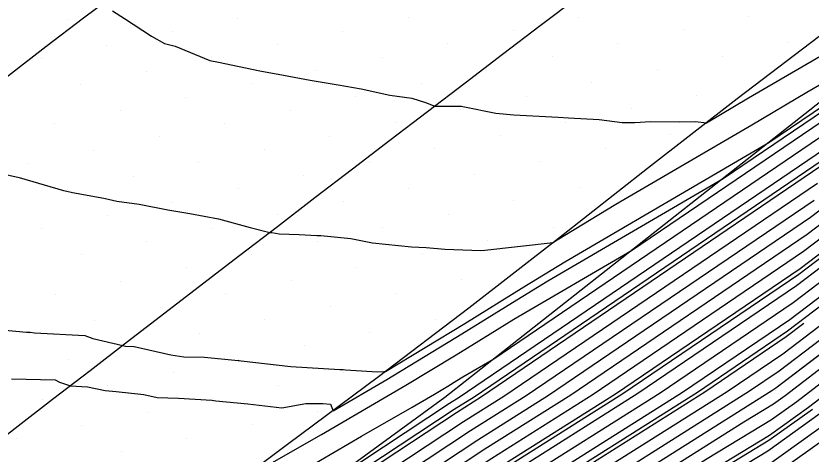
# Model space of a CAD drawing. Extents: x 2354170 to 2357230, y 866100 to 868290.
# Drawn here: x 2355789.81 to 2355831.87, y 866756.64 to 866779.81 of the extents above; entities that cross this region are included whole.
import ezdxf

# ---------------------------------------------------------------- set-up
doc = ezdxf.new("R2010")
doc.units = 0
for name, color, linetype in [('Default', 7, 'Continuous'), ('DTM Contours Major', 7, 'Continuous'), ('DTM Contours Minor', 7, 'Continuous'), ('Exist DTM Breakline', 7, 'Continuous'), ('Exist DTM QL2 LIDAR Elevation Point', 7, 'Continuous'), ('Exist DTM Scan Elevation Point', 7, 'Continuous'), ('Exist Roads EOP', 7, 'Continuous'), ('PH Exist DTM Breakline', 7, 'Continuous')]:
    doc.layers.add(name, color=color, linetype=linetype)

msp = doc.modelspace()

# ---------------------------------------------------------------- linework, layer by layer
at = {"layer": 'Default'}
for points in [[(2355799.662, 866749.961), (2355813.112, 866758.844), (2355814.437, 866759.68), (2355832.395, 866771.876), (2355836.3, 866774.842), (2355853.466, 866786.43), (2355855.946, 866788.075), (2355860.344, 866790.664), (2355872.496, 866798.856), (2355880.169, 866804.468), (2355881.838, 866805.614), (2355882.436, 866806.025)], [(2355790.838, 866741.782), (2355793.794, 866743.89), (2355814.24, 866757.393), (2355817.983, 866759.754), (2355831.845, 866769.168), (2355838.357, 866774.116), (2355852.943, 866783.961), (2355856.743, 866786.482), (2355863.483, 866790.45), (2355871.677, 866795.974), (2355873.812, 866797.536)], [(2355794.916, 866780.076), (2355795.549, 866779.683), (2355796.974, 866778.748), (2355797.671, 866778.359), (2355798.233, 866778.206), (2355800.065, 866777.447), (2355800.517, 866777.359), (2355802.703, 866776.904), (2355803.957, 866776.679), (2355805.376, 866776.412), (2355806.85, 866776.167), (2355808.072, 866775.956), (2355809.585, 866775.616), (2355810.747, 866775.469), (2355811.477, 866775.226), (2355811.974, 866775.043), (2355813.372, 866775.032), (2355813.453, 866775.028), (2355815.192, 866774.662), (2355816.156, 866774.583), (2355818.497, 866774.456), (2355819.049, 866774.424), (2355820.669, 866774.341), (2355821.876, 866774.166), (2355822.556, 866774.182), (2355823.37, 866774.23), (2355824.903, 866774.211), (2355825.762, 866774.234), (2355826.337, 866774.164), (2355828.567, 866775.486), (2355832.899, 866778.009)], [(2355765.115, 866721.38), (2355766.604, 866722.475), (2355768.194, 866723.582), (2355771.134, 866725.421), (2355789.726, 866738.216), (2355792.373, 866740.412), (2355798.938, 866745.092), (2355815.368, 866755.943), (2355821.529, 866759.829), (2355831.294, 866766.461), (2355840.413, 866773.389), (2355847.413, 866778.114)], [(2355788.471, 866771.605), (2355789.984, 866771.271), (2355792.322, 866770.585), (2355792.5, 866770.543), (2355792.796, 866770.476), (2355794.457, 866770.175), (2355795.151, 866770.02), (2355796.326, 866769.857), (2355797.847, 866769.564), (2355799.007, 866769.365), (2355800.522, 866769.076), (2355802.208, 866768.628), (2355803.245, 866768.359), (2355803.349, 866768.349), (2355803.734, 866768.293), (2355804.789, 866768.249), (2355805.728, 866768.193), (2355805.94, 866768.203), (2355807.52, 866768.04), (2355808.674, 866767.805), (2355810.735, 866767.601), (2355811.509, 866767.559), (2355812.495, 866767.477), (2355814.401, 866767.4), (2355814.615, 866767.422), (2355818.231, 866767.827), (2355818.449, 866767.963), (2355821.544, 866769.847), (2355828.736, 866774.052), (2355831.654, 866775.781), (2355833.112, 866776.63)], [(2355787.726, 866763.328), (2355790.366, 866763.092), (2355790.488, 866763.085), (2355790.558, 866763.077), (2355790.786, 866763.056), (2355793.449, 866762.916), (2355793.885, 866762.757), (2355795.463, 866762.38), (2355795.611, 866762.347), (2355796.049, 866762.329), (2355796.059, 866762.328), (2355798.006, 866761.885), (2355798.695, 866761.783), (2355799.779, 866761.756), (2355801.566, 866761.592), (2355801.618, 866761.587), (2355801.723, 866761.573), (2355804.348, 866761.266), (2355806.943, 866761.117), (2355807.127, 866761.112), (2355807.235, 866761.099), (2355808.939, 866760.993), (2355809.263, 866761.002), (2355809.352, 866761.001), (2355813.549, 866763.543), (2355816.676, 866765.484), (2355818.849, 866766.807), (2355829.639, 866773.115), (2355833.13, 866775.486)], [(2355801.49, 866755.126), (2355805.976, 866757.677), (2355810.443, 866760.276), (2355813.102, 866761.887), (2355814.903, 866763.004), (2355816.154, 866763.766), (2355822.367, 866767.399), (2355832.946, 866774.584)], [(2355764.555, 866722.662), (2355764.761, 866722.815), (2355766.57, 866724.074), (2355767.187, 866724.46), (2355789.673, 866739.934), (2355791.349, 866741.326), (2355795.509, 866744.29), (2355814.616, 866756.91), (2355819.165, 866759.779), (2355831.661, 866768.266), (2355839.042, 866773.873)], [(2355764.835, 866722.021), (2355765.683, 866722.645), (2355767.382, 866723.828), (2355769.161, 866724.94), (2355789.7, 866739.075), (2355791.861, 866740.869), (2355797.224, 866744.691), (2355814.992, 866756.426), (2355820.347, 866759.804), (2355831.477, 866767.363), (2355839.728, 866773.631)], [(2355797.245, 866751.232), (2355808.089, 866757.593), (2355810.778, 866759.122), (2355811.955, 866759.806), (2355812.655, 866760.231), (2355813.129, 866760.525), (2355813.459, 866760.726), (2355815.095, 866761.682), (2355832.763, 866773.681)], [(2355765.396, 866720.738), (2355767.525, 866722.305), (2355769.005, 866723.336), (2355773.107, 866725.901), (2355789.753, 866737.356), (2355792.884, 866739.955), (2355800.653, 866745.492), (2355815.744, 866755.459), (2355822.711, 866759.854), (2355831.11, 866765.558), (2355841.099, 866773.147)], [(2355747.69, 866706.816), (2355765.676, 866720.097), (2355768.446, 866722.135), (2355769.817, 866723.09), (2355775.08, 866726.381), (2355789.779, 866736.497), (2355793.396, 866739.498), (2355802.368, 866745.893), (2355816.12, 866754.975), (2355823.893, 866759.879), (2355830.927, 866764.656), (2355841.784, 866772.904)], [(2355748.583, 866706.627), (2355765.956, 866719.455), (2355769.368, 866721.965), (2355770.629, 866722.843), (2355777.053, 866726.861), (2355789.806, 866735.638), (2355793.907, 866739.041), (2355804.082, 866746.293), (2355816.495, 866754.492), (2355825.076, 866759.904), (2355830.743, 866763.753), (2355842.47, 866772.662)], [(2355805.757, 866754.718), (2355812.737, 866759.328), (2355813.255, 866759.655), (2355832.579, 866772.779)], [(2355750.369, 866706.249), (2355766.517, 866718.173), (2355771.21, 866721.625), (2355772.252, 866722.351), (2355780.999, 866727.822), (2355789.859, 866733.919), (2355794.93, 866738.127), (2355807.511, 866747.094), (2355817.247, 866753.525), (2355827.44, 866759.954), (2355830.376, 866761.948), (2355843.841, 866772.178)], [(2355751.263, 866706.06), (2355766.797, 866717.531), (2355772.131, 866721.455), (2355773.064, 866722.105), (2355782.972, 866728.302), (2355789.886, 866733.06), (2355795.442, 866737.67), (2355809.226, 866747.495), (2355817.623, 866753.041), (2355828.622, 866759.979), (2355830.192, 866761.045), (2355844.527, 866771.935)], [(2355789.815, 866742.696), (2355790.365, 866743.089), (2355813.488, 866758.361), (2355815.619, 866759.705), (2355832.212, 866770.973)], [(2355790.326, 866742.239), (2355792.08, 866743.489), (2355813.864, 866757.877), (2355816.801, 866759.729), (2355832.028, 866770.071)], [(2355749.476, 866706.438), (2355766.236, 866718.814), (2355770.289, 866721.795), (2355771.441, 866722.597), (2355779.026, 866727.341), (2355789.833, 866734.778), (2355794.419, 866738.584), (2355805.797, 866746.694), (2355816.871, 866754.008), (2355826.258, 866759.929), (2355830.559, 866762.851), (2355831.487, 866763.555)], [(2355752.156, 866705.871), (2355767.077, 866716.89), (2355773.052, 866721.285), (2355773.876, 866721.859), (2355784.945, 866728.782), (2355789.913, 866732.201), (2355795.953, 866737.213), (2355810.941, 866747.896), (2355817.999, 866752.557), (2355829.804, 866760.004), (2355830.009, 866760.143), (2355834.011, 866763.183)], [(2355753.942, 866705.494), (2355767.638, 866715.607), (2355774.895, 866720.945), (2355775.499, 866721.366), (2355788.891, 866729.742), (2355789.966, 866730.482), (2355796.977, 866736.299), (2355814.37, 866748.697), (2355818.751, 866751.59), (2355826.369, 866756.396), (2355829.787, 866758.473), (2355831.124, 866759.426), (2355835.417, 866762.726)], [(2355754.835, 866705.305), (2355767.918, 866714.966), (2355775.816, 866720.775), (2355776.311, 866721.12), (2355789.079, 866729.106), (2355789.986, 866729.65), (2355790.369, 866729.935), (2355797.488, 866735.842), (2355816.085, 866749.097), (2355819.127, 866751.107), (2355824.417, 866754.444), (2355829.682, 866757.643), (2355831.742, 866759.111), (2355836.543, 866762.801)], [(2355753.049, 866705.683), (2355767.357, 866716.248), (2355773.974, 866721.115), (2355774.688, 866721.612), (2355786.918, 866729.262), (2355789.939, 866731.341), (2355796.465, 866736.756), (2355812.655, 866748.296), (2355818.375, 866752.074), (2355828.321, 866758.348), (2355829.892, 866759.302), (2355830.506, 866759.74), (2355832.479, 866761.257)], [(2355755.728, 866705.116), (2355768.198, 866714.324), (2355776.737, 866720.606), (2355777.123, 866720.874), (2355787.067, 866727.093), (2355790, 866728.852), (2355791.237, 866729.774), (2355798, 866735.385), (2355817.799, 866749.498), (2355819.503, 866750.623), (2355822.465, 866752.492), (2355829.577, 866756.813), (2355832.36, 866758.796)], [(2355756.622, 866704.927), (2355768.479, 866713.683), (2355777.658, 866720.436), (2355777.934, 866720.628), (2355785.054, 866725.081), (2355790.013, 866728.054), (2355792.105, 866729.613), (2355798.511, 866734.929), (2355819.514, 866749.898), (2355819.879, 866750.139), (2355820.513, 866750.54), (2355829.472, 866755.984), (2355832.978, 866758.482)], [(2355757.515, 866704.738), (2355768.759, 866713.041), (2355778.58, 866720.266), (2355778.746, 866720.382), (2355783.041, 866723.068), (2355790.026, 866727.257), (2355792.973, 866729.452), (2355799.023, 866734.472), (2355819.476, 866749.05), (2355820.28, 866749.632), (2355829.367, 866755.154), (2355833.597, 866758.167)]]:
    msp.add_lwpolyline(points, dxfattribs=at)
at = {"layer": 'DTM Contours Major'}
msp.add_lwpolyline([(2355765.209, 866721.166), (2355766.911, 866722.418), (2355768.464, 866723.5), (2355771.791, 866725.581), (2355789.735, 866737.929), (2355792.543, 866740.259), (2355799.51, 866745.225), (2355815.493, 866755.781), (2355821.923, 866759.838), (2355831.233, 866766.16), (2355840.642, 866773.308), (2355847.485, 866777.927)], dxfattribs=at)
at = {"layer": 'DTM Contours Minor'}
for points in [[(2355790.838, 866741.782), (2355793.794, 866743.89), (2355814.24, 866757.393), (2355817.983, 866759.754), (2355831.845, 866769.168), (2355838.357, 866774.116), (2355852.943, 866783.961), (2355856.743, 866786.482), (2355863.483, 866790.45), (2355871.677, 866795.974), (2355882.094, 866803.593), (2355883.436, 866804.515), (2355890.715, 866809.517), (2355900.294, 866816.098), (2355908.32, 866821.325), (2355911.534, 866823.6), (2355925.727, 866834.475), (2355934.366, 866840.366), (2355940.071, 866844.086), (2355949.583, 866849.61), (2355950.079, 866849.9), (2355950.722, 866850.378), (2355956.06, 866854.292)], [(2355789.572, 866760.619), (2355791.891, 866760.561), (2355792.119, 866760.442), (2355792.703, 866760.253), (2355793.602, 866760.191), (2355794.523, 866760.008), (2355795.116, 866759.948), (2355796.571, 866759.794), (2355797.273, 866759.634), (2355798.417, 866759.589), (2355800.171, 866759.484), (2355800.382, 866759.462), (2355802.083, 866759.304), (2355802.972, 866759.186), (2355803.876, 866759.091), (2355805.141, 866759.312), (2355806.048, 866759.305), (2355806.447, 866759.276), (2355806.587, 866758.932), (2355809.435, 866760.589), (2355813.4, 866762.991), (2355816.085, 866764.657), (2355817.951, 866765.793), (2355827.215, 866771.21), (2355833.069, 866775.185)], [(2355749.179, 866706.501), (2355766.143, 866719.028), (2355769.982, 866721.852), (2355771.17, 866722.679), (2355778.368, 866727.181), (2355789.824, 866735.065), (2355794.248, 866738.736), (2355805.225, 866746.56), (2355816.746, 866754.169), (2355825.864, 866759.921), (2355830.621, 866763.151), (2355842.927, 866772.501)], [(2355798.766, 866749.613), (2355812.987, 866759.005), (2355814.043, 866759.671), (2355832.457, 866772.177)], [(2355752.156, 866705.871), (2355767.077, 866716.89), (2355773.052, 866721.285), (2355773.876, 866721.859), (2355784.945, 866728.782), (2355789.913, 866732.201), (2355795.953, 866737.213), (2355810.941, 866747.896), (2355817.999, 866752.557), (2355829.804, 866760.004), (2355830.009, 866760.143), (2355845.212, 866771.693)], [(2355755.133, 866705.242), (2355768.011, 866714.752), (2355776.123, 866720.719), (2355776.582, 866721.038), (2355788.408, 866728.435), (2355789.991, 866729.384), (2355790.659, 866729.882), (2355797.659, 866735.69), (2355816.656, 866749.231), (2355819.252, 866750.945), (2355823.766, 866753.793), (2355829.647, 866757.367), (2355831.948, 866759.006)]]:
    msp.add_lwpolyline(points, dxfattribs=at)
at = {"layer": 'Exist DTM Breakline'}
for points in [[(2355795.383, 866781.193), (2355793.39, 866779.684), (2355791.396, 866778.175), (2355789.414, 866776.651), (2355787.434, 866775.125), (2355785.454, 866773.599), (2355783.475, 866772.072), (2355781.491, 866770.551), (2355779.506, 866769.031), (2355777.522, 866767.51), (2355775.537, 866765.99), (2355773.553, 866764.468), (2355771.569, 866762.947), (2355769.586, 866761.426), (2355767.602, 866759.905), (2355765.63, 866758.367)], [(2355819.537, 866780.799), (2355817.544, 866779.289), (2355815.552, 866777.779), (2355813.566, 866776.261), (2355811.58, 866774.741), (2355809.595, 866773.222), (2355807.609, 866771.703), (2355805.625, 866770.182), (2355803.64, 866768.662), (2355801.656, 866767.141), (2355799.672, 866765.621), (2355797.691, 866764.096), (2355795.71, 866762.57), (2355793.73, 866761.044), (2355791.749, 866759.518), (2355789.772, 866757.988), (2355787.796, 866756.457)]]:
    msp.add_lwpolyline(points, dxfattribs=at)
at = {"layer": 'Exist DTM QL2 LIDAR Elevation Point'}
msp.add_line((2355829.981, 866760.008), (2355829.981, 866760.008), dxfattribs=at)
at = {"layer": 'Exist DTM Scan Elevation Point'}
for p, q in [((2355792.528, 866779.647), (2355792.528, 866779.647)), ((2355801.542, 866779.679), (2355801.542, 866779.679)), ((2355810.555, 866779.71), (2355810.555, 866779.71)), ((2355819.569, 866779.742), (2355819.569, 866779.742)), ((2355828.583, 866779.774), (2355828.583, 866779.774)), ((2355798.077, 866778.973), (2355798.077, 866778.973)), ((2355807.091, 866779.005), (2355807.091, 866779.005)), ((2355816.105, 866779.036), (2355816.105, 866779.036)), ((2355825.119, 866779.068), (2355825.119, 866779.068)), ((2355794.613, 866778.267), (2355794.613, 866778.267)), ((2355803.627, 866778.299), (2355803.627, 866778.299)), ((2355812.64, 866778.331), (2355812.64, 866778.331)), ((2355821.654, 866778.363), (2355821.654, 866778.363)), ((2355830.668, 866778.394), (2355830.668, 866778.394)), ((2355827.204, 866777.689), (2355827.204, 866777.689)), ((2355791.148, 866777.562), (2355791.148, 866777.562)), ((2355800.162, 866777.594), (2355800.162, 866777.594)), ((2355809.176, 866777.625), (2355809.176, 866777.625)), ((2355818.19, 866777.657), (2355818.19, 866777.657)), ((2355796.698, 866776.888), (2355796.698, 866776.888)), ((2355805.712, 866776.92), (2355805.712, 866776.92)), ((2355814.725, 866776.951), (2355814.725, 866776.951)), ((2355823.739, 866776.983), (2355823.739, 866776.983)), ((2355793.233, 866776.182), (2355793.233, 866776.182)), ((2355802.247, 866776.214), (2355802.247, 866776.214)), ((2355811.261, 866776.246), (2355811.261, 866776.246)), ((2355820.275, 866776.278), (2355820.275, 866776.278)), ((2355825.824, 866775.604), (2355825.824, 866775.604)), ((2355798.783, 866775.509), (2355798.783, 866775.509)), ((2355807.797, 866775.54), (2355807.797, 866775.54)), ((2355816.81, 866775.572), (2355816.81, 866775.572)), ((2355795.318, 866774.803), (2355795.318, 866774.803)), ((2355804.332, 866774.835), (2355804.332, 866774.835)), ((2355813.346, 866774.866), (2355813.346, 866774.866)), ((2355822.36, 866774.898), (2355822.36, 866774.898)), ((2355791.854, 866774.097), (2355791.854, 866774.097)), ((2355800.868, 866774.129), (2355800.868, 866774.129)), ((2355809.881, 866774.161), (2355809.881, 866774.161)), ((2355818.895, 866774.193), (2355818.895, 866774.193)), ((2355815.431, 866773.487), (2355815.431, 866773.487)), ((2355824.445, 866773.519), (2355824.445, 866773.519)), ((2355797.403, 866773.424), (2355797.403, 866773.424)), ((2355806.417, 866773.455), (2355806.417, 866773.455)), ((2355793.939, 866772.718), (2355793.939, 866772.718)), ((2355802.953, 866772.75), (2355802.953, 866772.75)), ((2355811.966, 866772.781), (2355811.966, 866772.781)), ((2355820.98, 866772.813), (2355820.98, 866772.813)), ((2355790.474, 866772.013), (2355790.474, 866772.013)), ((2355799.488, 866772.044), (2355799.488, 866772.044)), ((2355808.502, 866772.076), (2355808.502, 866772.076)), ((2355817.516, 866772.108), (2355817.516, 866772.108)), ((2355814.051, 866771.402), (2355814.051, 866771.402)), ((2355796.024, 866771.339), (2355796.024, 866771.339)), ((2355805.038, 866771.37), (2355805.038, 866771.37)), ((2355792.559, 866770.633), (2355792.559, 866770.633)), ((2355801.573, 866770.665), (2355801.573, 866770.665)), ((2355810.587, 866770.696), (2355810.587, 866770.696)), ((2355819.601, 866770.728), (2355819.601, 866770.728)), ((2355798.109, 866769.959), (2355798.109, 866769.959)), ((2355807.123, 866769.991), (2355807.123, 866769.991)), ((2355816.136, 866770.023), (2355816.136, 866770.023)), ((2355803.658, 866769.285), (2355803.658, 866769.285)), ((2355812.672, 866769.317), (2355812.672, 866769.317)), ((2355794.644, 866769.254), (2355794.644, 866769.254)), ((2355791.18, 866768.548), (2355791.18, 866768.548)), ((2355800.194, 866768.58), (2355800.194, 866768.58)), ((2355809.208, 866768.611), (2355809.208, 866768.611)), ((2355818.221, 866768.643), (2355818.221, 866768.643)), ((2355796.729, 866767.874), (2355796.729, 866767.874)), ((2355805.743, 866767.906), (2355805.743, 866767.906)), ((2355814.757, 866767.938), (2355814.757, 866767.938)), ((2355793.265, 866767.169), (2355793.265, 866767.169)), ((2355802.279, 866767.2), (2355802.279, 866767.2)), ((2355811.293, 866767.232), (2355811.293, 866767.232)), ((2355798.814, 866766.495), (2355798.814, 866766.495)), ((2355807.828, 866766.526), (2355807.828, 866766.526)), ((2355795.35, 866765.789), (2355795.35, 866765.789)), ((2355804.364, 866765.821), (2355804.364, 866765.821)), ((2355813.378, 866765.853), (2355813.378, 866765.853)), ((2355791.886, 866765.084), (2355791.886, 866765.084)), ((2355800.899, 866765.115), (2355800.899, 866765.115)), ((2355809.913, 866765.147), (2355809.913, 866765.147)), ((2355797.435, 866764.41), (2355797.435, 866764.41)), ((2355806.449, 866764.441), (2355806.449, 866764.441)), ((2355793.971, 866763.704), (2355793.971, 866763.704)), ((2355802.984, 866763.736), (2355802.984, 866763.736)), ((2355811.998, 866763.768), (2355811.998, 866763.768)), ((2355790.506, 866762.999), (2355790.506, 866762.999)), ((2355799.52, 866763.03), (2355799.52, 866763.03)), ((2355808.534, 866763.062), (2355808.534, 866763.062)), ((2355796.055, 866762.325), (2355796.055, 866762.325)), ((2355805.069, 866762.356), (2355805.069, 866762.356)), ((2355792.591, 866761.619), (2355792.591, 866761.619)), ((2355801.605, 866761.651), (2355801.605, 866761.651)), ((2355798.14, 866760.945), (2355798.14, 866760.945)), ((2355807.154, 866760.977), (2355807.154, 866760.977)), ((2355794.676, 866760.24), (2355794.676, 866760.24)), ((2355803.69, 866760.272), (2355803.69, 866760.272)), ((2355791.212, 866759.534), (2355791.212, 866759.534)), ((2355800.225, 866759.566), (2355800.225, 866759.566)), ((2355796.761, 866758.86), (2355796.761, 866758.86)), ((2355805.775, 866758.892), (2355805.775, 866758.892)), ((2355793.297, 866758.155), (2355793.297, 866758.155)), ((2355802.31, 866758.187), (2355802.31, 866758.187)), ((2355789.832, 866757.449), (2355789.832, 866757.449)), ((2355798.846, 866757.481), (2355798.846, 866757.481)), ((2355795.382, 866756.775), (2355795.382, 866756.775))]:
    msp.add_line(p, q, dxfattribs=at)
at = {"layer": 'Exist Roads EOP'}
msp.add_lwpolyline([(2355832.736, 866779.062), (2355827.961, 866775.428), (2355823.226, 866771.744), (2355818.505, 866768.04), (2355813.769, 866764.357), (2355808.991, 866760.727), (2355804.183, 866757.138), (2355799.376, 866753.547), (2355794.608, 866749.905), (2355789.907, 866746.177), (2355785.247, 866742.398), (2355780.585, 866738.621), (2355775.889, 866734.886), (2355771.169, 866731.182), (2355766.441, 866727.488), (2355761.717, 866723.788), (2355757.004, 866720.075), (2355752.306, 866716.343), (2355747.622, 866712.593), (2355742.944, 866708.836)], dxfattribs=at)
at = {"layer": 'PH Exist DTM Breakline'}
msp.add_lwpolyline([(2356039.952, 866933.48), (2356021.008, 866919.065), (2355998.312, 866902.306), (2355980.774, 866888.883), (2355955.013, 866868.017), (2355940.364, 866857.468), (2355919.194, 866841.331), (2355900.865, 866827.23), (2355874.786, 866806.913), (2355854.45, 866791.065), (2355833.22, 866775.931), (2355812.495, 866759.639), (2355789.581, 866742.905), (2355764.464, 866722.869), (2355746.918, 866706.979)], dxfattribs=at)

doc.saveas('drawing.dxf')
